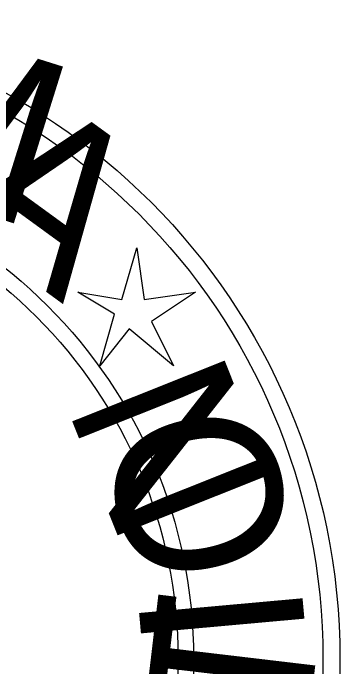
# Model space of a CAD drawing. Extents: x 1797809 to 2198143, y 249608 to 1237864.
# Drawn here: x 2197097.512 to 2197099.842, y 1237127.987 to 1237132.644 of the extents above; entities that cross this region are included whole.
import ezdxf

# ---------------------------------------------------------------- set-up
doc = ezdxf.new("R2010")
doc.units = 0
doc.layers.add('GSBWFILL', color=7, linetype='Continuous')

msp = doc.modelspace()

# ---------------------------------------------------------------- linework, layer by layer
at = {"layer": 'GSBWFILL'}
msp.add_lwpolyline([(2197098.3929, 1237130.9723), (2197098.4455, 1237130.6045), (2197098.8134, 1237130.657), (2197098.4981, 1237130.4468), (2197098.6557, 1237130.1315), (2197098.3404, 1237130.3942), (2197098.1302, 1237130.1315), (2197098.2353, 1237130.4994), (2197097.9725, 1237130.657), (2197098.2878, 1237130.6045)], close=True, dxfattribs=at)
msp.add_lwpolyline([(2197098.3929, 1237130.9723), (2197098.4455, 1237130.6045), (2197098.8134, 1237130.657), (2197098.4981, 1237130.4468), (2197098.6557, 1237130.1315), (2197098.3404, 1237130.3942), (2197098.1302, 1237130.1315), (2197098.2353, 1237130.4994), (2197097.9725, 1237130.657), (2197098.2878, 1237130.6045)], close=True, dxfattribs=at)
msp.add_lwpolyline([(2197098.3929, 1237130.9723), (2197098.4455, 1237130.6045), (2197098.8134, 1237130.657), (2197098.4981, 1237130.4468), (2197098.6557, 1237130.1315), (2197098.3404, 1237130.3942), (2197098.1302, 1237130.1315), (2197098.2353, 1237130.4994), (2197097.9725, 1237130.657), (2197098.2878, 1237130.6045)], close=True, dxfattribs=at)
for radius in [4.5988, 4.5988, 4.5988, 4.4778, 4.4778, 4.4778, 3.5557, 3.5557, 3.5557, 3.4444, 3.4444, 3.4444]:
    msp.add_circle((2197095.2433, 1237128.0451), radius, dxfattribs=at)

# ---------------------------------------------------------------- texts
for s, height, rotation, p in [('M', 1.1701, 342.5921, (2197096.3959, 1237131.4979)), ('A', 1.1695, 323.9887, (2197097.0266, 1237131.1825)), ('A', 1.1695, 323.9887, (2197097.0266, 1237131.1825)), ('A', 1.1695, 323.9887, (2197097.0266, 1237131.1825)), ('N', 1.1701, 111.721, (2197099.3914, 1237129.2381)), ('N', 1.1701, 111.721, (2197099.3914, 1237129.2381)), ('N', 1.1701, 111.721, (2197099.3914, 1237129.2381)), ('O', 1.1701, 103.4326, (2197099.5491, 1237128.7651)), ('O', 1.1701, 103.4326, (2197099.5491, 1237128.7651)), ('O', 1.1701, 103.4326, (2197099.5491, 1237128.7651)), ('T', 1.1701, 83.2565, (2197099.6017, 1237127.4513)), ('T', 1.1701, 83.2565, (2197099.6017, 1237127.4513)), ('T', 1.1701, 83.2565, (2197099.6017, 1237127.4513)), ('I', 1.1701, 95.1442, (2197099.6017, 1237128.187)), ('I', 1.1701, 95.1442, (2197099.6017, 1237128.187)), ('I', 1.1701, 95.1442, (2197099.6017, 1237128.187))]:
    msp.add_text(s, height=height, rotation=rotation, dxfattribs=at).set_placement(p)

doc.saveas('drawing.dxf')
